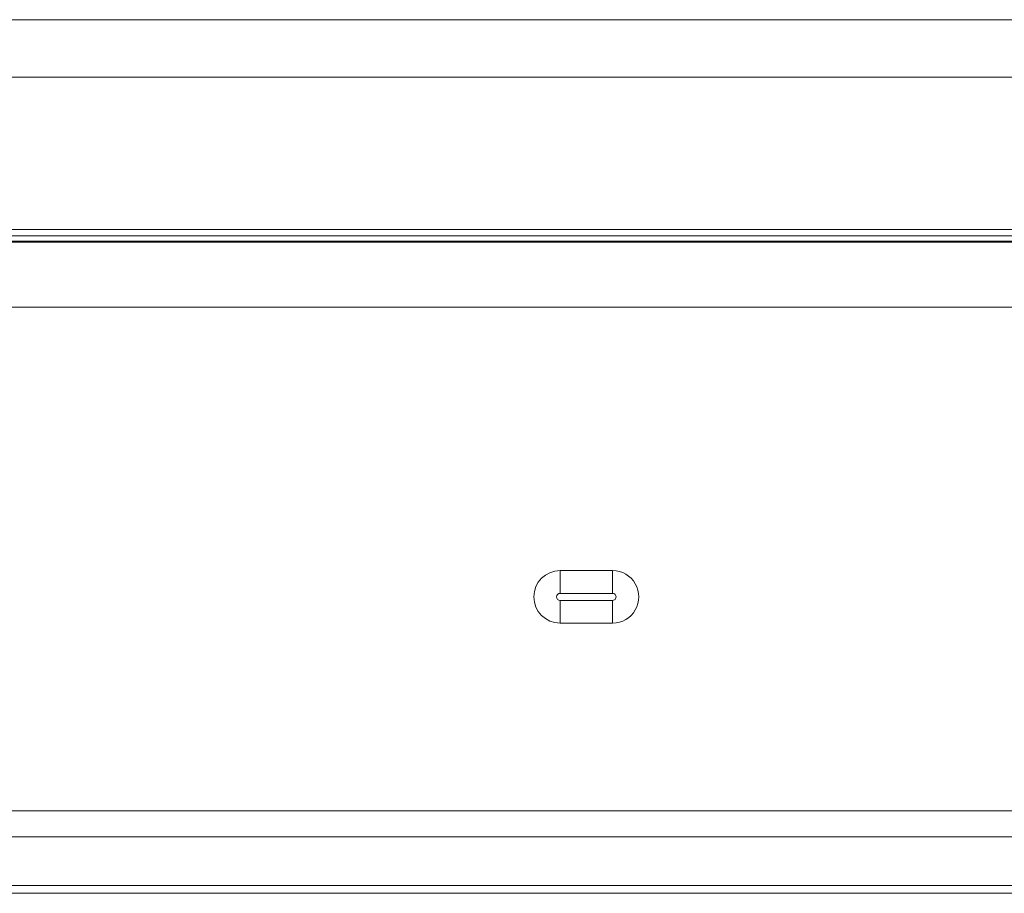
# Model space of a CAD drawing. Header units: millimetres. Extents: x 3925 to 5043, y -86 to 778.
# Tile 271 of 325: x 4800.11 to 4809.49, y 379.1 to 387.43. Entities that reach past the tile are written whole.
import ezdxf

# ---------------------------------------------------------------- set-up
doc = ezdxf.new("R2010")
doc.units = ezdxf.units.MM
doc.header["$LTSCALE"] = 46.255
for name, color, linetype in [('H30K-IO-LABEDXF_CONTINUOUS_LINE', 7, 'CONTINUOUS'), ('H30K-REAR-CODXF_CONTINUOUS_LINE', 7, 'CONTINUOUS'), ('H30K-TOP-COVDXF_CONTINUOUS_LINE', 7, 'CONTINUOUS'), ('LABEL-IO-H30DXF_CONTINUOUS_LINE', 7, 'CONTINUOUS')]:
    doc.layers.add(name, color=color, linetype=linetype)

msp = doc.modelspace()

# ---------------------------------------------------------------- linework, layer by layer
at = {"layer": 'H30K-IO-LABEDXF_CONTINUOUS_LINE', "color": 7, "linetype": 'Continuous', "lineweight": 0}
msp.add_line((4858.9638, 379.1048), (4752.0538, 379.1048), dxfattribs=at)
at = {"layer": 'H30K-REAR-CODXF_CONTINUOUS_LINE', "color": 7, "linetype": 'Continuous', "lineweight": 0}
for p, q in [((4860.02, 384.6895), (4751.1338, 384.6896)), ((4805.2588, 381.9632), (4805.2588, 382.1798)), ((4805.2588, 382.1798), (4805.7588, 382.1798)), ((4805.7588, 381.9632), (4805.7588, 382.1798)), ((4805.2588, 381.9632), (4805.7588, 381.9632)), ((4805.2588, 381.8963), (4805.2588, 381.6798)), ((4805.7588, 381.8963), (4805.2588, 381.8963)), ((4805.7588, 381.8963), (4805.7588, 381.6798)), ((4805.7588, 381.6798), (4805.2588, 381.6798)), ((4752.0538, 379.8921), (4858.9638, 379.8921)), ((4752.0538, 379.6439), (4858.9638, 379.6439)), ((4858.9638, 379.1798), (4752.0538, 379.1798))]:
    msp.add_line(p, q, dxfattribs=at)
msp.add_lwpolyline([(4861.5787, 385.3097), (4860.7796, 385.3098), (4751.1338, 385.3099)], dxfattribs=at)
for centre, radius, start, end in [((4805.2588, 381.9298), 0.25, 90, 270), ((4805.7588, 381.9298), 0.25, 269.99994, 90.00006), ((4805.2588, 381.9298), 0.0335, 90, 270), ((4805.7588, 381.9298), 0.0335, 269.99973, 90.00027)]:
    msp.add_arc(centre, radius, start, end, dxfattribs=at)
at = {"layer": 'H30K-TOP-COVDXF_CONTINUOUS_LINE', "color": 7, "linetype": 'Continuous', "lineweight": 0}
for p, q in [((4739.4324, 387.4298), (4871.5853, 387.4298)), ((4738.812, 386.8809), (4872.2057, 386.8809)), ((4738.6338, 385.4298), (4872.3838, 385.4298)), ((4739.8385, 385.3694), (4870.9116, 385.3694)), ((4739.892, 385.3198), (4871.1669, 385.3198))]:
    msp.add_line(p, q, dxfattribs=at)
at = {"layer": 'LABEL-IO-H30DXF_CONTINUOUS_LINE', "color": 7, "linetype": 'Continuous', "lineweight": 0}
msp.add_line((4858.9638, 379.1048), (4752.0538, 379.1048), dxfattribs=at)

doc.saveas('drawing.dxf')
